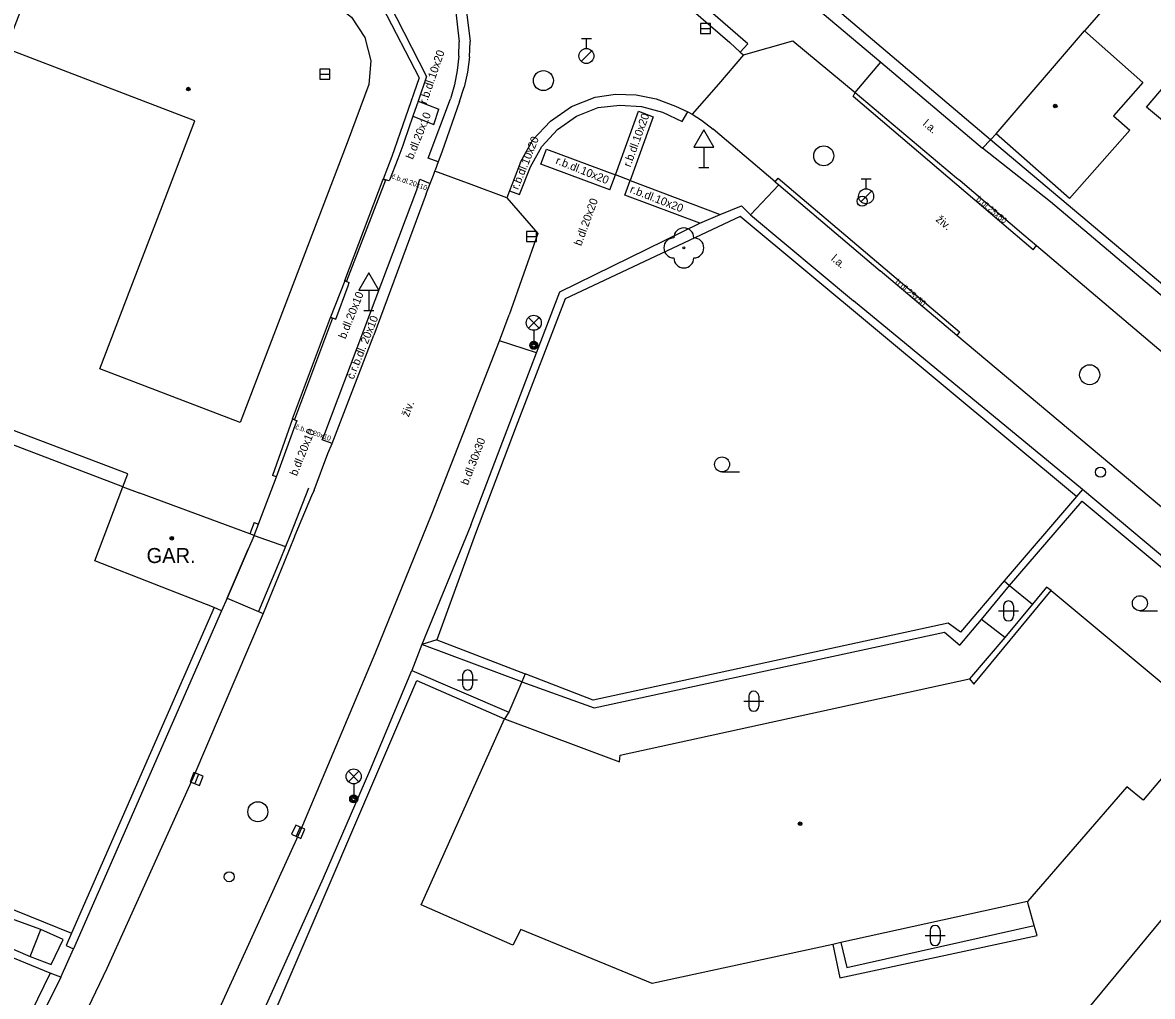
# Model space of a CAD drawing. Extents: x -600309 to -598967, y -1161267 to -1160292.
# Drawn here: x -599727.7 to -599671.3, y -1160405.6 to -1160356.9 of the extents above; entities that cross this region are included whole.
import ezdxf

# ---------------------------------------------------------------- set-up
doc = ezdxf.new("R2010")
doc.units = 0
for name, color, linetype in [('Level 10', 7, 'Continuous'), ('Level 11', 7, 'Continuous'), ('Level 22', 7, 'Continuous'), ('Level 24', 7, 'Continuous'), ('Level 27', 7, 'Continuous'), ('Level 28', 7, 'Continuous'), ('Level 33', 7, 'Continuous'), ('Level 34', 7, 'Continuous'), ('Level 36', 7, 'Continuous'), ('Level 39', 7, 'Continuous'), ('Level 40', 7, 'Continuous'), ('Level 41', 7, 'Continuous'), ('Level 5', 7, 'Continuous'), ('Level 51', 7, 'Continuous'), ('Level 6', 7, 'Continuous'), ('Level 7', 7, 'Continuous'), ('Level 8', 7, 'Continuous')]:
    doc.layers.add(name, color=color, linetype=linetype)

msp = doc.modelspace()

# ---------------------------------------------------------------- linework, layer by layer
at = {"layer": 'Level 10'}
for points in [[(-599708.51, -1160351.22), (-599707.21, -1160352.6), (-599706.22, -1160354.22), (-599705.6, -1160356.02), (-599705.36, -1160357.9)], [(-599696.73, -1160354.18), (-599692.38, -1160357.95), (-599691.86, -1160358.42), (-599691.7, -1160358.56), (-599689.24, -1160357.86)], [(-599705.39, -1160358.66), (-599705.36, -1160357.9)], [(-599689.24, -1160357.86), (-599686.12, -1160360.45), (-599681.05, -1160364.71), (-599680.88, -1160364.85)], [(-599705.39, -1160358.66), (-599705.49, -1160359.42), (-599705.66, -1160360.17)], [(-599705.89, -1160360.9), (-599705.66, -1160360.17)], [(-599705.89, -1160360.9), (-599706.78, -1160363.43), (-599706.95, -1160363.91), (-599707.1, -1160364.32)], [(-599702.84, -1160363.93), (-599702.22, -1160362.81), (-599701.35, -1160361.87), (-599700.3, -1160361.15), (-599699.11, -1160360.68)], [(-599699.11, -1160360.68), (-599698.09, -1160360.53), (-599697.07, -1160360.56), (-599696.06, -1160360.76), (-599695.1, -1160361.13)], [(-599695.1, -1160361.13), (-599694.48, -1160361.41), (-599694.26, -1160361.53), (-599693.79, -1160361.82), (-599693.21, -1160362.28)], [(-599690.12, -1160364.91), (-599693.21, -1160362.28)], [(-599707.55, -1160365.51), (-599707.36, -1160365), (-599707.19, -1160364.57), (-599707.12, -1160364.37), (-599707.1, -1160364.32)], [(-599702.84, -1160363.93), (-599703.16, -1160364.76), (-599703.39, -1160365.36), (-599703.53, -1160365.71), (-599701.98, -1160367.49), (-599703.41, -1160371.56)], [(-599680.88, -1160364.85), (-599677.688, -1160367.5569), (-599677.06, -1160368.09), (-599669.96, -1160374.11), (-599645.48, -1160394.78), (-599613.44, -1160421.83), (-599584.31, -1160446.38)], [(-599690.12, -1160364.91), (-599689.93, -1160365.06), (-599684.87, -1160369.36)], [(-599707.55, -1160365.51), (-599710.18, -1160372.57)], [(-599585.67, -1160452.9), (-599616.44, -1160426.96), (-599640.62, -1160406.59), (-599665.74, -1160385.4099), (-599681.03, -1160372.59), (-599684.87, -1160369.36)], [(-599707.26, -1160381.47), (-599703.89, -1160372.85), (-599703.41, -1160371.56)], [(-599712.25, -1160377.99), (-599712.09, -1160377.55), (-599710.18, -1160372.57)], [(-599713.15, -1160380.32), (-599712.47, -1160378.48), (-599712.25, -1160377.99)], [(-599713.15, -1160380.32), (-599713.28, -1160380.61), (-599714.1179, -1160382.5909), (-599714.15, -1160382.68), (-599714.37, -1160383.22), (-599714.6575, -1160383.9209), (-599715.7, -1160386.49)], [(-599727.28, -1160425.59), (-599723.676, -1160418.3821), (-599723.43, -1160417.89), (-599722.0884, -1160415.0964), (-599718.81, -1160408.27), (-599713.86, -1160397.37), (-599710.11, -1160388.49), (-599707.26, -1160381.47)], [(-599715.7, -1160386.49), (-599719.2199, -1160394.7199), (-599723.52, -1160404.23), (-599728.94, -1160415.54), (-599732.85, -1160423.43), (-599732.9699, -1160423.68), (-599734.81, -1160427.4)]]:
    msp.add_lwpolyline(points, dxfattribs=at)
at = {"layer": 'Level 11'}
for points in [[(-599724.4719, -1160359.8078), (-599728.55, -1160358.2466), (-599725.66, -1160350.7466), (-599724.42, -1160351.22), (-599724.19, -1160351.31), (-599712.25, -1160355.9266), (-599711.29, -1160356.6766), (-599710.62, -1160357.6966), (-599710.33, -1160358.8566), (-599710.42, -1160360.0466), (-599711.51, -1160362.9666)], [(-599708.82, -1160351.68), (-599707.6, -1160352.96), (-599706.68, -1160354.47), (-599706.1, -1160356.15), (-599705.9, -1160357.91)], [(-599711.89, -1160352.06), (-599709.76, -1160356.15), (-599707.91, -1160359.71), (-599709.28, -1160363.65), (-599709.7, -1160364.77)], [(-599691.49, -1160358.01), (-599696.37, -1160353.77)], [(-599674.66, -1160357.37), (-599671.74, -1160359.95), (-599673.21, -1160361.61), (-599672.4, -1160362.33), (-599675.41, -1160365.74), (-599679.08, -1160362.51)], [(-599705.92, -1160358.63), (-599705.9, -1160357.91)], [(-599691.86, -1160358.42), (-599691.49, -1160358.01)], [(-599705.92, -1160358.63), (-599706, -1160359.35), (-599706.14, -1160360.06), (-599706.34, -1160360.76)], [(-599691.7, -1160358.56), (-599692.95, -1160360.02), (-599694.26, -1160361.53)], [(-599686.12, -1160360.45), (-599684.84, -1160358.93)], [(-599720.8246, -1160366.316), (-599719.12, -1160361.8566), (-599724.4719, -1160359.8078)], [(-599707.96, -1160360.87), (-599706.92, -1160361.28)], [(-599707.46, -1160363.73), (-599706.34, -1160360.76)], [(-599686.22, -1160360.65), (-599686.12, -1160360.45)], [(-599677.23, -1160368.3), (-599681.04, -1160365.06), (-599686.22, -1160360.65)], [(-599707.18, -1160362.04), (-599706.92, -1160361.28)], [(-599702.34, -1160364.16), (-599701.78, -1160363.15), (-599700.99, -1160362.29), (-599700.04, -1160361.63), (-599698.96, -1160361.2)], [(-599698.96, -1160361.2), (-599697.88, -1160361.07), (-599696.8, -1160361.14), (-599695.75, -1160361.42), (-599694.77, -1160361.89)], [(-599698.1, -1160364.56), (-599696.94, -1160361.38), (-599696.21, -1160361.66), (-599697.36, -1160364.85)], [(-599694.77, -1160361.89), (-599694.48, -1160361.41)], [(-599708.22, -1160361.63), (-599707.18, -1160362.04)], [(-599711.51, -1160362.9666), (-599716.86, -1160376.9366), (-599723.86, -1160374.2566), (-599722.3108, -1160370.2039)], [(-599706.95, -1160363.91), (-599707.46, -1160363.73)], [(-599698.38, -1160365.31), (-599701.82, -1160364.02), (-599701.54, -1160363.28), (-599698.1, -1160364.56)], [(-599702.89, -1160365.55), (-599702.34, -1160364.16)], [(-599712.25, -1160377.99), (-599712.76, -1160377.8), (-599712.62, -1160377.48), (-599710.67, -1160372.33), (-599708.03, -1160365.31), (-599707.87, -1160364.78), (-599707.36, -1160365)], [(-599703.53, -1160365.71), (-599705.31, -1160365.05), (-599707.12, -1160364.37)], [(-599698.38, -1160365.31), (-599698.1, -1160364.56)], [(-599697.36, -1160364.85), (-599698.1, -1160364.56)], [(-599693.88, -1160366.97), (-599697.63, -1160365.58), (-599697.36, -1160364.85), (-599692.86, -1160366.54)], [(-599690.12, -1160364.91), (-599689.96, -1160364.73)], [(-599689.96, -1160364.73), (-599680.9, -1160372.41)], [(-599703.39, -1160365.36), (-599702.89, -1160365.55)], [(-599691.35, -1160366.56), (-599689.93, -1160365.06)], [(-599722.3108, -1160370.2039), (-599720.8246, -1160366.316)], [(-599677.23, -1160368.3), (-599677.06, -1160368.09)], [(-599680.9, -1160372.41), (-599681.03, -1160372.59)], [(-599702.04, -1160373.46), (-599703.89, -1160372.85)], [(-599722.71, -1160380.15), (-599722.47, -1160379.51)], [(-599715.94, -1160382.01), (-599715.92, -1160381.96), (-599715.03, -1160379.66), (-599715.24, -1160379.58)], [(-599713.43, -1160380.22), (-599714.3396, -1160382.5129), (-599714.37, -1160382.6)], [(-599716.15, -1160381.93), (-599716.37, -1160382.5)], [(-599716.16, -1160382.58), (-599715.94, -1160382.01)], [(-599716.15, -1160381.93), (-599715.94, -1160382.01)], [(-599716.1599, -1160382.58), (-599714.59, -1160383.14)], [(-599714.37, -1160382.6), (-599714.59, -1160383.14)], [(-599714.59, -1160383.14), (-599714.8782, -1160383.8393), (-599715.93, -1160386.39)], [(-599678.67, -1160384.85), (-599680.86, -1160387.4099)], [(-599679.81, -1160386.79), (-599678.4099, -1160385.08)], [(-599678.4099, -1160385.08), (-599677.26, -1160386.01)], [(-599676.32, -1160385.34), (-599676.55, -1160385.17), (-599677.26, -1160386.01)], [(-599717.51, -1160385.7199), (-599715.93, -1160386.39)], [(-599677.26, -1160386.01), (-599678.64, -1160387.69)], [(-599715.93, -1160386.39), (-599715.7, -1160386.49)], [(-599702.78, -1160389.9), (-599699.17, -1160391.2), (-599681.6599, -1160387.42), (-599680.89, -1160388.07), (-599679.81, -1160386.79)], [(-599678.64, -1160387.69), (-599679.81, -1160386.79)], [(-599681.4699, -1160386.96), (-599699.21, -1160390.81)], [(-599680.86, -1160387.4099), (-599681.4699, -1160386.96)], [(-599707.77, -1160388.03), (-599708.28, -1160389.33)], [(-599707.03, -1160387.8), (-599707.77, -1160388.03)], [(-599702.78, -1160389.9), (-599707.77, -1160388.03)], [(-599707.03, -1160387.8), (-599702.61, -1160389.5)], [(-599678.64, -1160387.69), (-599680.4099, -1160389.75)], [(-599702.61, -1160389.5), (-599702.78, -1160389.9)], [(-599699.21, -1160390.81), (-599702.61, -1160389.5)], [(-599702.78, -1160389.9), (-599703.42, -1160391.42)], [(-599731.67, -1160399.88), (-599725.28, -1160402.46)], [(-599677.17, -1160402.07), (-599677.5, -1160400.87)], [(-599726.82, -1160402.28), (-599728.14, -1160401.79)], [(-599687.23, -1160403.03), (-599686.89, -1160404.7), (-599677.02, -1160402.58), (-599677.17, -1160402.07)], [(-599686.84, -1160402.93), (-599686.54, -1160404.17), (-599677.17, -1160402.07)], [(-599726.34, -1160404.46), (-599731.8, -1160402.23)], [(-599727.34, -1160403.63), (-599726.82, -1160402.28)], [(-599725.7, -1160402.78), (-599726.82, -1160402.28)], [(-599728.7, -1160403.04), (-599727.34, -1160403.63)], [(-599727.34, -1160403.63), (-599726.29, -1160404.03), (-599725.7, -1160402.78)]]:
    msp.add_lwpolyline(points, dxfattribs=at)
at = {"layer": 'Level 22'}
msp.add_circle((-599694.68, -1160368.21), 0.05, dxfattribs=at)
for centre, start, end in [((-599695.18, -1160368.21), 90, 270), ((-599694.68, -1160367.71), 0, 180), ((-599694.18, -1160368.21), 270, 90), ((-599694.68, -1160368.71), 180, 0)]:
    msp.add_arc(centre, 0.5, start, end, dxfattribs=at)
at = {"layer": 'Level 24'}
for points in [[(-599709.59, -1160364.82), (-599711.54, -1160369.88)], [(-599709.7, -1160364.77), (-599709.59, -1160364.82)], [(-599711.63, -1160369.84), (-599711.54, -1160369.88)], [(-599712.24, -1160371.72), (-599714.14, -1160376.79)], [(-599712.34, -1160371.69), (-599712.24, -1160371.72)], [(-599714.24, -1160376.75), (-599714.14, -1160376.79)]]:
    msp.add_lwpolyline(points, dxfattribs=at)
at = {"layer": 'Level 27'}
for p, q in [((-599693.84, -1160357.24), (-599693.34, -1160357.24)), ((-599712.87, -1160359.52), (-599712.37, -1160359.52)), ((-599702.55, -1160367.64), (-599702.05, -1160367.64)), ((-599718.9279, -1160394.5176), (-599719.1121, -1160394.9824)), ((-599713.8485, -1160397.1615), (-599714.0515, -1160397.6185))]:
    msp.add_line(p, q, dxfattribs=at)
for points in [[(-599693.84, -1160357.49), (-599693.34, -1160357.49), (-599693.34, -1160356.99), (-599693.84, -1160356.99)], [(-599712.87, -1160359.77), (-599712.37, -1160359.77), (-599712.37, -1160359.27), (-599712.87, -1160359.27)], [(-599702.55, -1160367.89), (-599702.05, -1160367.89), (-599702.05, -1160367.39), (-599702.55, -1160367.39)], [(-599719.1603, -1160394.4255), (-599719.3445, -1160394.8903), (-599718.8797, -1160395.0745), (-599718.6955, -1160394.6097)], [(-599714.077, -1160397.06), (-599714.28, -1160397.517), (-599713.823, -1160397.72), (-599713.62, -1160397.263)]]:
    msp.add_lwpolyline(points, close=True, dxfattribs=at)
for centre in [(-599701.7, -1160359.85), (-599687.69, -1160363.61), (-599674.4, -1160374.55), (-599715.97, -1160396.39)]:
    msp.add_circle(centre, 0.5, dxfattribs=at)
at = {"layer": 'Level 28'}
for p, q in [((-599699.8, -1160357.745), (-599699.3, -1160357.745)), ((-599699.55, -1160358.245), (-599699.55, -1160357.745)), ((-599699.808, -1160358.892), (-599699.278, -1160358.362)), ((-599685.82, -1160364.755), (-599685.32, -1160364.755)), ((-599685.57, -1160365.255), (-599685.57, -1160364.755)), ((-599685.828, -1160365.902), (-599685.298, -1160365.372))]:
    msp.add_line(p, q, dxfattribs=at)
for centre, radius in [((-599699.55, -1160358.62), 0.375), ((-599685.57, -1160365.63), 0.375), ((-599685.77, -1160365.88), 0.25), ((-599673.86, -1160379.42), 0.25), ((-599717.4, -1160399.64), 0.25)]:
    msp.add_circle(centre, radius, dxfattribs=at)
at = {"layer": 'Level 33'}
for p, q in [((-599702.445, -1160372.22), (-599701.915, -1160371.69)), ((-599702.445, -1160371.69), (-599701.915, -1160372.22)), ((-599702.18, -1160372.33), (-599702.18, -1160373.08)), ((-599711.445, -1160394.89), (-599710.915, -1160394.36)), ((-599711.445, -1160394.36), (-599710.915, -1160394.89)), ((-599711.18, -1160395), (-599711.18, -1160395.75))]:
    msp.add_line(p, q, dxfattribs=at)
for centre, radius in [((-599702.18, -1160371.955), 0.375), ((-599702.18, -1160373.08), 0.2), ((-599702.18, -1160373.08), 0.1445), ((-599702.18, -1160373.08), 0.0876), ((-599711.18, -1160394.625), 0.375), ((-599711.18, -1160395.75), 0.2), ((-599711.18, -1160395.75), 0.1445), ((-599711.18, -1160395.75), 0.0876)]:
    msp.add_circle(centre, radius, dxfattribs=at)
at = {"layer": 'Level 34'}
for p, q in [((-599693.68, -1160363.172), (-599693.68, -1160364.19)), ((-599693.93, -1160364.19), (-599693.43, -1160364.19)), ((-599710.42, -1160370.322), (-599710.42, -1160371.34)), ((-599710.67, -1160371.34), (-599710.17, -1160371.34))]:
    msp.add_line(p, q, dxfattribs=at)
for points in [[(-599694.18, -1160363.172), (-599693.18, -1160363.172), (-599693.68, -1160362.306)], [(-599710.92, -1160370.322), (-599709.92, -1160370.322), (-599710.42, -1160369.456)]]:
    msp.add_lwpolyline(points, close=True, dxfattribs=at)
at = {"layer": 'Level 36'}
for p, q in [((-599692.77, -1160379.405), (-599691.895, -1160379.405)), ((-599678.706, -1160386.106), (-599678.706, -1160386.606)), ((-599678.206, -1160386.106), (-599678.206, -1160386.606)), ((-599671.89, -1160386.3449), (-599671.015, -1160386.3449)), ((-599678.956, -1160386.356), (-599677.956, -1160386.356)), ((-599705.736, -1160389.556), (-599705.736, -1160390.056)), ((-599705.236, -1160389.556), (-599705.236, -1160390.056)), ((-599705.986, -1160389.806), (-599704.986, -1160389.806)), ((-599691.436, -1160390.616), (-599691.436, -1160391.116)), ((-599690.936, -1160390.616), (-599690.936, -1160391.116)), ((-599691.686, -1160390.866), (-599690.686, -1160390.866)), ((-599682.626, -1160402.576), (-599681.626, -1160402.576)), ((-599682.376, -1160402.326), (-599682.376, -1160402.826)), ((-599681.876, -1160402.326), (-599681.876, -1160402.826))]:
    msp.add_line(p, q, dxfattribs=at)
for centre in [(-599692.7701, -1160379.0299), (-599671.8901, -1160385.9698)]:
    msp.add_circle(centre, 0.375, dxfattribs=at)
for centre, start, end in [((-599678.4557, -1160386.1063), 0, 180), ((-599678.4557, -1160386.6063), 180, 0), ((-599705.4857, -1160389.5563), 0, 180), ((-599705.4857, -1160390.0563), 180, 0), ((-599691.1857, -1160390.6163), 0, 180), ((-599691.1857, -1160391.1163), 180, 0), ((-599682.1257, -1160402.3263), 0, 180), ((-599682.1257, -1160402.8263), 180, 0)]:
    msp.add_arc(centre, 0.25, start, end, dxfattribs=at)
at = {"layer": 'Level 39'}
for centre, radius in [((-599719.44, -1160360.27), 0.09), ((-599719.44, -1160360.27), 0.0398), ((-599676.12, -1160361.12), 0.09), ((-599676.12, -1160361.12), 0.0398), ((-599720.27, -1160382.7199), 0.09), ((-599720.27, -1160382.7199), 0.0398), ((-599688.87, -1160396.99), 0.09), ((-599688.87, -1160396.99), 0.0398)]:
    msp.add_circle(centre, radius, dxfattribs=at)
at = {"layer": 'Level 5'}
for points in [[(-599679.08, -1160362.51), (-599674.66, -1160357.37)], [(-599671.56, -1160361.17), (-599668.43, -1160357.5)], [(-599670.05, -1160362.45), (-599671.56, -1160361.17)], [(-599724.12, -1160383.85), (-599722.71, -1160380.15)], [(-599722.71, -1160380.15), (-599721.87, -1160380.4699)], [(-599716.1599, -1160382.58), (-599716.37, -1160382.5), (-599721.87, -1160380.4699)], [(-599716.1599, -1160382.58), (-599716.45, -1160383.26)], [(-599716.45, -1160383.26), (-599717.51, -1160385.7199)], [(-599718.15, -1160386.19), (-599724.12, -1160383.85)], [(-599717.51, -1160385.7199), (-599717.79, -1160386.35)], [(-599680.19, -1160390.01), (-599676.32, -1160385.34)], [(-599676.32, -1160385.34), (-599668.63, -1160391.75)], [(-599717.79, -1160386.35), (-599718.15, -1160386.19)], [(-599697.86, -1160393.56), (-599680.4099, -1160389.75)], [(-599680.4099, -1160389.75), (-599680.19, -1160390.01)], [(-599707.81, -1160401.05), (-599703.64, -1160391.75)], [(-599703.64, -1160391.75), (-599697.9, -1160393.9)], [(-599668.4699, -1160391.94), (-599671.73, -1160395.81)], [(-599697.9, -1160393.9), (-599697.86, -1160393.56)], [(-599672.55, -1160395.15), (-599677.5, -1160400.87)], [(-599671.73, -1160395.81), (-599672.55, -1160395.15)], [(-599677.5, -1160400.87), (-599686.84, -1160402.93)], [(-599703.23, -1160403.06), (-599707.81, -1160401.05)], [(-599702.83, -1160402.28), (-599703.23, -1160403.06)], [(-599696.26, -1160404.98), (-599702.83, -1160402.28)], [(-599687.23, -1160403.03), (-599696.26, -1160404.98)], [(-599686.84, -1160402.93), (-599687.23, -1160403.03)]]:
    msp.add_lwpolyline(points, dxfattribs=at)
at = {"layer": 'Level 51'}
msp.add_lwpolyline([(-599673.09, -1160404.55), (-599685.35, -1160419.37)], dxfattribs=at)
at = {"layer": 'Level 6'}
msp.add_lwpolyline([(-599717.51, -1160385.7199), (-599716.45, -1160383.26)], dxfattribs=at)
at = {"layer": 'Level 7'}
for points in [[(-599679.35, -1160362.81), (-599696.62, -1160348.17), (-599696.91, -1160342.09)], [(-599697.26, -1160348.4), (-599693.4, -1160351.68), (-599692.75, -1160352.23), (-599689.24, -1160355.22), (-599684.84, -1160358.93), (-599679.76, -1160363.22)], [(-599711.56, -1160351.82), (-599709.43, -1160355.97), (-599707.54, -1160359.64), (-599707.96, -1160360.87), (-599708.22, -1160361.63), (-599708.66, -1160362.89), (-599708.73, -1160363.1)], [(-599671.38, -1160353.59), (-599674.66, -1160357.37)], [(-599679.08, -1160362.51), (-599679.35, -1160362.81)], [(-599708.73, -1160363.1), (-599708.98, -1160363.76)], [(-599679.35, -1160362.81), (-599679.76, -1160363.22)], [(-599660.25, -1160378.88), (-599679.35, -1160362.81)], [(-599708.98, -1160363.76), (-599709.39, -1160364.82), (-599709.41, -1160364.86)], [(-599660.57, -1160379.26), (-599676.3546, -1160365.9019), (-599679.76, -1160363.22)], [(-599709.41, -1160364.86), (-599709.7, -1160364.77)], [(-599705.32, -1160382.06), (-599702.04, -1160373.46), (-599700.87, -1160370.4), (-599693.88, -1160366.97), (-599692.86, -1160366.54), (-599691.8, -1160366.1), (-599691.35, -1160366.56), (-599686.2, -1160370.85)], [(-599675.06, -1160380.63), (-599691.86, -1160366.64), (-599700.61, -1160370.75), (-599703.06, -1160377.12), (-599705.1, -1160382.48), (-599707.03, -1160387.8)], [(-599711.63, -1160369.85), (-599712.34, -1160371.68)], [(-599711.63, -1160369.85), (-599711.4, -1160369.94)], [(-599711.46, -1160370.11), (-599711.4, -1160369.94)], [(-599712.07, -1160371.77), (-599711.46, -1160370.11)], [(-599674.75, -1160380.28), (-599686.2, -1160370.85)], [(-599712.34, -1160371.68), (-599712.07, -1160371.77)], [(-599722.47, -1160379.51), (-599736.62, -1160374.13)], [(-599722.71, -1160380.15), (-599736.86, -1160374.75)], [(-599714.24, -1160376.76), (-599715.24, -1160379.58)], [(-599715.03, -1160379.66), (-599714.03, -1160376.9), (-599714.01, -1160376.85)], [(-599714.24, -1160376.76), (-599714.01, -1160376.85)], [(-599675.06, -1160380.63), (-599678.67, -1160384.85)], [(-599674.75, -1160380.28), (-599675.06, -1160380.63)], [(-599665.52, -1160388.04), (-599674.75, -1160380.28)], [(-599678.4099, -1160385.08), (-599674.77, -1160380.87), (-599665.78, -1160388.36)], [(-599705.32, -1160382.06), (-599707.77, -1160388.03)], [(-599678.67, -1160384.85), (-599678.4099, -1160385.08)], [(-599718.15, -1160386.19), (-599725.28, -1160402.46)], [(-599717.79, -1160386.35), (-599725.18, -1160403.24)], [(-599716.05, -1160407.17), (-599712.68, -1160399.69), (-599710.38, -1160394.34), (-599708.28, -1160389.33)], [(-599708.28, -1160389.33), (-599703.42, -1160391.42)], [(-599715.55, -1160407.4), (-599708.03, -1160389.83), (-599703.64, -1160391.75)], [(-599703.42, -1160391.42), (-599703.64, -1160391.75)], [(-599662.23, -1160391.4099), (-599673.09, -1160404.55)], [(-599725.28, -1160402.46), (-599725.55, -1160403.08), (-599725.18, -1160403.24)], [(-599726.34, -1160404.46), (-599736.92, -1160426.14), (-599740.36, -1160424.79), (-599748.77, -1160422.64)], [(-599725.82, -1160404.6599), (-599734.69, -1160422.48), (-599736.6155, -1160426.3497), (-599736.75, -1160426.62)], [(-599725.82, -1160404.6599), (-599726.34, -1160404.46)]]:
    msp.add_lwpolyline(points, dxfattribs=at)
at = {"layer": 'Level 8'}
for points in [[(-599711.63, -1160369.85), (-599711.63, -1160369.84), (-599709.7, -1160364.77)], [(-599714.24, -1160376.76), (-599714.24, -1160376.75), (-599712.34, -1160371.69), (-599712.34, -1160371.68)], [(-599725.82, -1160404.6599), (-599725.18, -1160403.24)]]:
    msp.add_lwpolyline(points, dxfattribs=at)

# ---------------------------------------------------------------- texts
at = {"layer": 'Level 40'}
for s, height, rotation, p in [('r.b.dl.10x20', 0.399978, 71, (-599707.54, -1160361.05)), ('b.dl.20x10', 0.4, 68.16811, (-599708.22, -1160363.82)), ('r.b.dl.10x20', 0.399954, 70, (-599697.35, -1160364.2)), ('l.a.', 0.4, 319.54023, (-599682.77, -1160362.06)), ('r.b.dl.10x20', 0.399966, 68, (-599702.96, -1160365.33)), ('r.b.dl.10x20', 0.39996, 338.13935, (-599701.12, -1160363.99)), ('č.b.dl.20x10', 0.25, 340.80537, (-599709.31, -1160364.73)), ('r.b.dl.10x20', 0.39996, 338.85488, (-599697.41, -1160365.43)), ('b.dl.20x20', 0.4, 70, (-599699.81, -1160368.14)), ('b.dl.25x50', 0.3, 319.75013, (-599680.1, -1160365.82)), ('živ.', 0.4, 319.54023, (-599682.12, -1160366.84)), ('l.a.', 0.4, 319.54023, (-599687.35, -1160368.8)), ('b.dl.25x50', 0.3, 319.65575, (-599684.15, -1160369.96)), ('b.dl.20x10', 0.4, 68.16811, (-599711.59, -1160372.79)), ('č.r.b.dl. 20x10', 0.400002, 68.16811, (-599711.19, -1160374.81)), ('živ.', 0.4, 69, (-599708.43, -1160376.69)), ('b.dl.20x10', 0.4, 68.16811, (-599714.02, -1160379.64)), ('č.b.dl.20x10', 0.25, 340.80537, (-599714.12, -1160377.25)), ('b.dl.30x30', 0.4, 69, (-599705.47, -1160380.1))]:
    msp.add_text(s, height=height, rotation=rotation, dxfattribs=at).set_placement(p)
at = {"layer": 'Level 41'}
msp.add_text('GAR.', height=0.75, dxfattribs=at).set_placement((-599721.53, -1160383.96))
msp.add_text('GAR.', height=0.75, dxfattribs=at).set_placement((-599721.53, -1160383.96))

doc.saveas('drawing.dxf')
